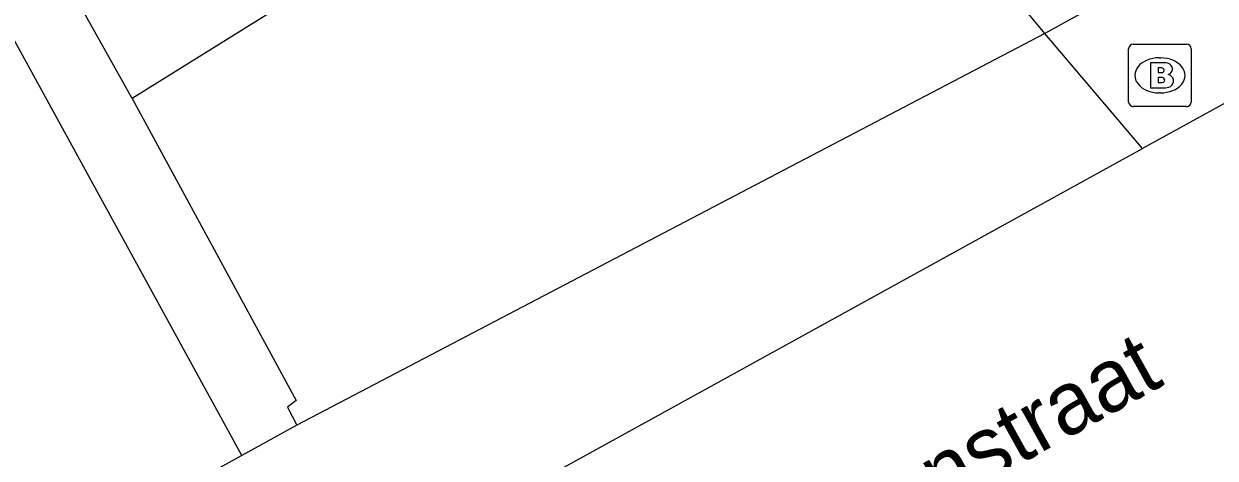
# Model space of a CAD drawing. Extents: x 161087 to 161922, y 382574 to 383873.
# Drawn here: x 161524.79 to 161543.82, y 383455.06 to 383461.99 of the extents above; entities that cross this region are included whole.
import ezdxf

# ---------------------------------------------------------------- set-up
doc = ezdxf.new("R2010")
doc.units = 0
for name, color, linetype in [('IMGEO_Berm_groen', 7, 'Continuous'), ('IMGEO_Brandkraan', 7, 'Continuous'), ('IMGEO_Openbare_ruimte_label', 7, 'Continuous'), ('IMGEO_Pand', 7, 'Continuous'), ('IMGEO_Parkeervlak_halfverhard', 7, 'Continuous'), ('IMGEO_Rijbaan_lokaal_open', 7, 'Continuous'), ('IMGEO_Voetpad_open', 7, 'Continuous')]:
    doc.layers.add(name, color=color, linetype=linetype)

msp = doc.modelspace()

# ---------------------------------------------------------------- linework, layer by layer
at = {"layer": 'IMGEO_Berm_groen'}
msp.add_lwpolyline([(161526.524, 383460.8), (161523.023, 383467.055)], dxfattribs=at)
at = {"layer": 'IMGEO_Brandkraan'}
for p, q in [((161542.509, 383461.671), (161543.361, 383461.671)), ((161542.434, 383460.745), (161542.434, 383461.597)), ((161542.922, 383461.451), (161542.947, 383461.451)), ((161543.435, 383461.597), (161543.435, 383460.745)), ((161542.945, 383460.891), (161542.92, 383460.891)), ((161543.361, 383460.671), (161542.509, 383460.671))]:
    msp.add_line(p, q, dxfattribs=at)
for points in [[(161542.509, 383461.671), (161543.361, 383461.671)], [(161542.434, 383460.745), (161542.434, 383461.597)], [(161543.435, 383461.597), (161543.435, 383460.745)], [(161542.782, 383461.371), (161542.782, 383460.971), (161542.995, 383460.971)], [(161543.013, 383461.371), (161542.782, 383461.371)], [(161542.961, 383461.29), (161542.907, 383461.29), (161542.907, 383461.214)], [(161542.907, 383461.214), (161542.96, 383461.214)], [(161542.969, 383461.138), (161542.907, 383461.138), (161542.907, 383461.057)], [(161542.907, 383461.057), (161542.969, 383461.057)], [(161543.361, 383460.671), (161542.509, 383460.671)]]:
    msp.add_lwpolyline(points, dxfattribs=at)
for centre, radius, start, end in [((161542.511, 383461.595), 0.0765, 91.552, 178.448), ((161542.511, 383461.595), 0.0765, 91.552, 178.448), ((161543.359, 383461.595), 0.0765, 1.552, 88.448), ((161543.359, 383461.595), 0.0765, 1.552, 88.448), ((161542.962, 383461.252), 0.0379, 267.8285, 90.9355), ((161543.017, 383461.226), 0.145, 59.4692, 91.5367), ((161543.042, 383461.273), 0.0922, 285.5137, 58.1501), ((161542.97, 383461.097), 0.0404, 269.8759, 90.5077), ((161543.047, 383461.081), 0.105, 301.3115, 78.989), ((161543.001, 383461.222), 0.251, 268.6676, 293.5347), ((161542.511, 383460.747), 0.0765, 181.552, 268.448), ((161542.511, 383460.747), 0.0765, 181.552, 268.448), ((161543.359, 383460.747), 0.0765, 271.552, 358.448), ((161543.359, 383460.747), 0.0765, 271.552, 358.448)]:
    msp.add_arc(centre, radius, start, end, dxfattribs=at)
for centre, major_axis, ratio, start_param, end_param in [((161542.921, 383461.171), (-0.387, 0.002), 0.722429, 4.712389, 7.853982), ((161542.946, 383461.171), (-0.39, 0.002), 0.717154, 1.570796, 4.712389)]:
    msp.add_ellipse(centre, major_axis=major_axis, ratio=ratio, start_param=start_param, end_param=end_param, dxfattribs=at)
at = {"layer": 'IMGEO_Pand'}
for points in [[(161541.096, 383461.838), (161509.522, 383500), (161500, 383511.461), (161492.675, 383520.278), (161493.397, 383521.584)], [(161557.669, 383470.856), (161557.473, 383470.748), (161557.43, 383470.846), (161541.096, 383461.838)]]:
    msp.add_lwpolyline(points, dxfattribs=at)
at = {"layer": 'IMGEO_Parkeervlak_halfverhard'}
msp.add_lwpolyline([(161528.278, 383455.096), (161517.061, 383475.571)], dxfattribs=at)
at = {"layer": 'IMGEO_Rijbaan_lokaal_open'}
for points in [[(161573.386, 383476.902), (161567.945, 383473.908), (161549.098, 383463.551), (161542.655, 383460.003)], [(161505.908, 383439.768), (161508.2, 383441.059), (161529.712, 383452.867), (161542.655, 383460.003)]]:
    msp.add_lwpolyline(points, dxfattribs=at)
at = {"layer": 'IMGEO_Voetpad_open'}
for points in [[(161523.023, 383467.055), (161525.184, 383468.369), (161528.945, 383462.307), (161526.524, 383460.8)], [(161541.096, 383461.838), (161529.156, 383455.581)], [(161542.655, 383460.003), (161541.096, 383461.838)], [(161526.524, 383460.8), (161529.145, 383455.976), (161529.007, 383455.871), (161529.156, 383455.581)], [(161529.156, 383455.581), (161528.278, 383455.096)], [(161528.278, 383455.096), (161504.466, 383441.945)]]:
    msp.add_lwpolyline(points, dxfattribs=at)

# ---------------------------------------------------------------- texts
at = {"layer": 'IMGEO_Openbare_ruimte_label'}
msp.add_text('Raiffeisenstraat', height=1, rotation=28.9489, dxfattribs=at).set_placement((161534.894, 383451.742))

doc.saveas('drawing.dxf')
